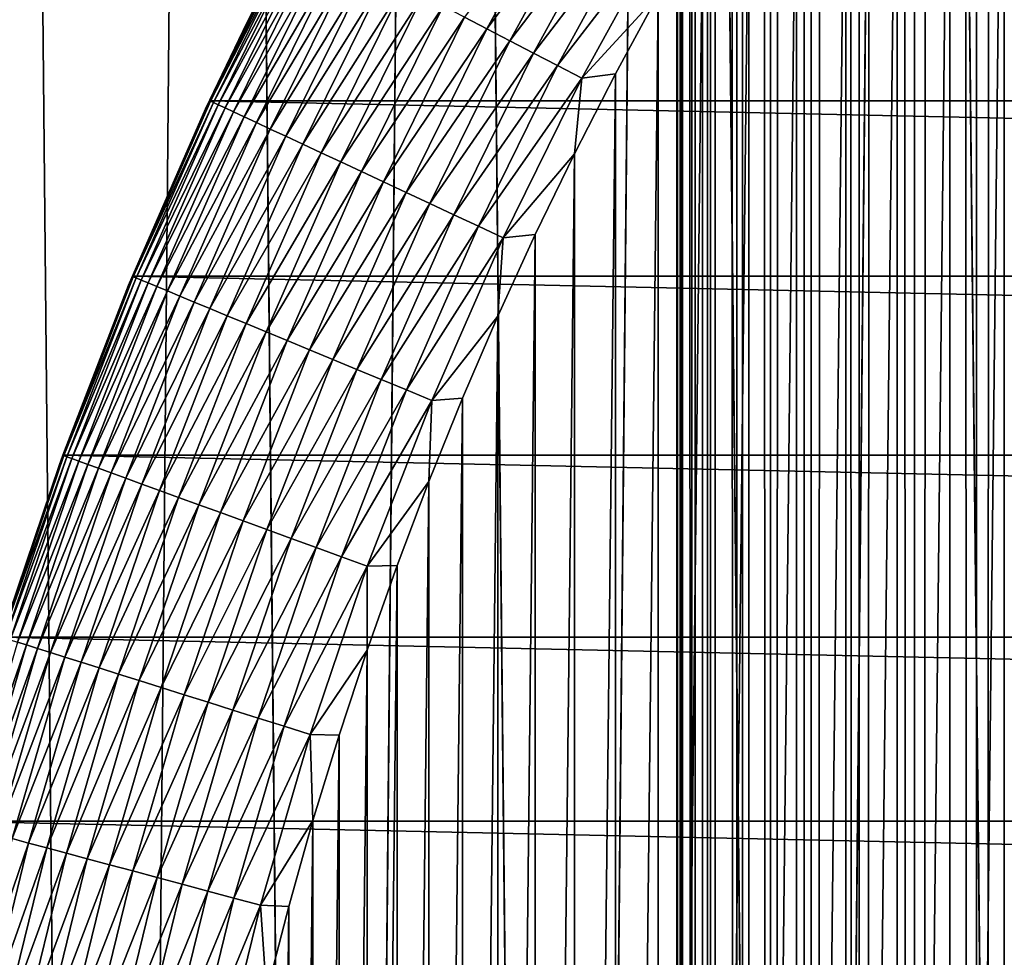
# Model space of a CAD drawing. Header units: millimetres. Extents: x -161 to 161, y -94 to 1149.
# Tile 1003 of 1056: x -11.87 to -9.07, y 656.35 to 659.01. Entities that reach past the tile are written whole.
import ezdxf

# ---------------------------------------------------------------- set-up
doc = ezdxf.new("R2010")
doc.units = ezdxf.units.MM
doc.header["$LTSCALE"] = 81.481481
for name, color, linetype in [('16', 7, 'CONTINUOUS'), ('18', 7, 'CONTINUOUS'), ('36', 7, 'CONTINUOUS'), ('37', 7, 'CONTINUOUS'), ('38', 7, 'CONTINUOUS'), ('40', 7, 'CONTINUOUS'), ('6', 7, 'CONTINUOUS')]:
    doc.layers.add(name, color=color, linetype=linetype)

msp = doc.modelspace()

# ---------------------------------------------------------------- linework, layer by layer
at = {"layer": '16', "color": 7, "linetype": 'CONTINUOUS', "true_color": 0xaaaaaa}
for points in [[(-12.2389, 640, -15.818), (-11.9436, 673.5, -16.0421), (-11.6175, 640, -16.2799), (-12.2389, 640, -15.818)], [(-11.9436, 673.5, -16.0421), (-11.3123, 673.5, -16.4932), (-11.6175, 640, -16.2799), (-11.9436, 673.5, -16.0421)], [(-11.6175, 640, -16.2799), (-11.3123, 673.5, -16.4932), (-10.9783, 640, -16.7176), (-11.6175, 640, -16.2799)], [(-11.3123, 673.5, -16.4932), (-10.6635, 673.5, -16.92), (-10.9783, 640, -16.7176), (-11.3123, 673.5, -16.4932)], [(-10.9783, 640, -16.7176), (-10.6635, 673.5, -16.92), (-10.3224, 640, -17.1303), (-10.9783, 640, -16.7176)], [(-10.6635, 673.5, -16.92), (-10, 673.5, -17.3205), (-10.3224, 640, -17.1303), (-10.6635, 673.5, -16.92)], [(-10.3224, 640, -17.1303), (-10, 673.5, -17.3205), (-9.651, 640, -17.5174), (-10.3224, 640, -17.1303)], [(-10, 673.5, -17.3205), (-9.3214, 673.5, -17.6949), (-9.651, 640, -17.5174), (-10, 673.5, -17.3205)], [(-9.651, 640, -17.5174), (-9.3214, 673.5, -17.6949), (-8.9652, 640, -17.8781), (-9.651, 640, -17.5174)], [(-9.3214, 673.5, -17.6949), (-8.6274, 673.5, -18.0434), (-8.9652, 640, -17.8781), (-9.3214, 673.5, -17.6949)]]:
    msp.add_3dface(points, dxfattribs=at)
at = {"layer": '18', "color": 7, "linetype": 'CONTINUOUS', "true_color": 0xaaaaaa}
for points in [[(-11.6183, 640, 16.2792), (-11.9436, 673.5, 16.0421), (-12.2398, 640, 15.8173), (-11.6183, 640, 16.2792)], [(-11.3123, 673.5, 16.4932), (-11.9436, 673.5, 16.0421), (-11.6183, 640, 16.2792), (-11.3123, 673.5, 16.4932)], [(-10.9792, 640, 16.717), (-11.3123, 673.5, 16.4932), (-11.6183, 640, 16.2792), (-10.9792, 640, 16.717)], [(-10.6635, 673.5, 16.92), (-11.3123, 673.5, 16.4932), (-10.9792, 640, 16.717), (-10.6635, 673.5, 16.92)], [(-10.3233, 640, 17.1298), (-10.6635, 673.5, 16.92), (-10.9792, 640, 16.717), (-10.3233, 640, 17.1298)], [(-10, 673.5, 17.3205), (-10.6635, 673.5, 16.92), (-10.3233, 640, 17.1298), (-10, 673.5, 17.3205)], [(-9.6519, 640, 17.5168), (-10, 673.5, 17.3205), (-10.3233, 640, 17.1298), (-9.6519, 640, 17.5168)], [(-9.3214, 673.5, 17.6949), (-10, 673.5, 17.3205), (-9.6519, 640, 17.5168), (-9.3214, 673.5, 17.6949)], [(-8.9661, 640, 17.8776), (-9.3214, 673.5, 17.6949), (-9.6519, 640, 17.5168), (-8.9661, 640, 17.8776)], [(-8.6274, 673.5, 18.0434), (-9.3214, 673.5, 17.6949), (-8.9661, 640, 17.8776), (-8.6274, 673.5, 18.0434)]]:
    msp.add_3dface(points, dxfattribs=at)
at = {"layer": '36', "linetype": 'CONTINUOUS'}
for points in [[(-11.0877, 659.2715, -78.8), (-11.329, 658.7825, -78.8), (-11.099, 659.2499, -49.8), (-11.0877, 659.2715, -78.8)], [(-11.099, 659.2499, -49.8), (-11.329, 658.7825, -78.8), (-11.2221, 659.0058, -49.8), (-11.099, 659.2499, -49.8)], [(-11.2221, 659.0058, -49.8), (-11.329, 658.7825, -78.8), (-11.3398, 658.7592, -49.8), (-11.2221, 659.0058, -49.8)], [(-11.329, 658.7825, -78.8), (-11.5482, 658.284, -78.8), (-11.3398, 658.7592, -49.8), (-11.329, 658.7825, -78.8)], [(-11.3398, 658.7592, -49.8), (-11.5482, 658.284, -78.8), (-11.5588, 658.2586, -49.8), (-11.3398, 658.7592, -49.8)], [(-11.5482, 658.284, -78.8), (-11.7461, 657.7751, -78.8), (-11.5588, 658.2586, -49.8), (-11.5482, 658.284, -78.8)], [(-11.5588, 658.2586, -49.8), (-11.7461, 657.7751, -78.8), (-11.7557, 657.7491, -49.8), (-11.5588, 658.2586, -49.8)], [(-11.7461, 657.7751, -78.8), (-11.9216, 657.2583, -78.8), (-11.7557, 657.7491, -49.8), (-11.7461, 657.7751, -78.8)], [(-11.7557, 657.7491, -49.8), (-11.9216, 657.2583, -78.8), (-11.9299, 657.2321, -49.8), (-11.7557, 657.7491, -49.8)]]:
    msp.add_3dface(points, dxfattribs=at)
at = {"layer": '37', "linetype": 'CONTINUOUS'}
for points in [[(-8.9103, 660.7701, -48.8), (-9.0693, 660.5707, -48.8), (-9.0691, 646.4289, -48.8), (-8.9103, 660.7701, -48.8)], [(-9.0693, 660.5707, -48.8), (-9.224, 660.3677, -48.8), (-9.2238, 646.632, -48.8), (-9.0693, 660.5707, -48.8)], [(-9.0691, 646.4289, -48.8), (-9.0693, 660.5707, -48.8), (-9.2238, 646.632, -48.8), (-9.0691, 646.4289, -48.8)], [(-9.224, 660.3677, -48.8), (-9.3742, 660.1612, -48.8), (-9.374, 646.8384, -48.8), (-9.224, 660.3677, -48.8)], [(-9.2238, 646.632, -48.8), (-9.224, 660.3677, -48.8), (-9.374, 646.8384, -48.8), (-9.2238, 646.632, -48.8)], [(-9.3742, 660.1612, -48.8), (-9.5197, 659.9517, -48.8), (-9.5195, 647.048, -48.8), (-9.3742, 660.1612, -48.8)], [(-9.374, 646.8384, -48.8), (-9.3742, 660.1612, -48.8), (-9.5195, 647.048, -48.8), (-9.374, 646.8384, -48.8)], [(-9.5197, 659.9517, -48.8), (-9.6602, 659.7394, -48.8), (-9.66, 647.2602, -48.8), (-9.5197, 659.9517, -48.8)], [(-9.5195, 647.048, -48.8), (-9.5197, 659.9517, -48.8), (-9.66, 647.2602, -48.8), (-9.5195, 647.048, -48.8)], [(-9.6602, 659.7394, -48.8), (-9.7958, 659.5242, -48.8), (-9.7956, 647.4755, -48.8), (-9.6602, 659.7394, -48.8)], [(-9.66, 647.2602, -48.8), (-9.6602, 659.7394, -48.8), (-9.7956, 647.4755, -48.8), (-9.66, 647.2602, -48.8)], [(-9.7958, 659.5242, -48.8), (-9.927, 659.3054, -48.8), (-9.9268, 647.6943, -48.8), (-9.7958, 659.5242, -48.8)], [(-9.7956, 647.4755, -48.8), (-9.7958, 659.5242, -48.8), (-9.9268, 647.6943, -48.8), (-9.7956, 647.4755, -48.8)], [(-9.927, 659.3054, -48.8), (-10.0534, 659.0834, -48.8), (-10.0532, 647.9162, -48.8), (-9.927, 659.3054, -48.8)], [(-9.9268, 647.6943, -48.8), (-9.927, 659.3054, -48.8), (-10.0532, 647.9162, -48.8), (-9.9268, 647.6943, -48.8)], [(-10.0534, 659.0834, -48.8), (-10.175, 658.8586, -48.8), (-10.1748, 648.141, -48.8), (-10.0534, 659.0834, -48.8)], [(-10.0532, 647.9162, -48.8), (-10.0534, 659.0834, -48.8), (-10.1748, 648.141, -48.8), (-10.0532, 647.9162, -48.8)], [(-10.175, 658.8586, -48.8), (-10.2916, 658.6314, -48.8), (-10.2914, 648.3682, -48.8), (-10.175, 658.8586, -48.8)], [(-10.1748, 648.141, -48.8), (-10.175, 658.8586, -48.8), (-10.2914, 648.3682, -48.8), (-10.1748, 648.141, -48.8)], [(-10.2916, 658.6314, -48.8), (-10.4028, 658.4021, -48.8), (-10.4027, 648.5976, -48.8), (-10.2916, 658.6314, -48.8)], [(-10.2914, 648.3682, -48.8), (-10.2916, 658.6314, -48.8), (-10.4027, 648.5976, -48.8), (-10.2914, 648.3682, -48.8)], [(-10.4028, 658.4021, -48.8), (-10.5087, 658.1709, -48.8), (-10.5085, 648.8287, -48.8), (-10.4028, 658.4021, -48.8)], [(-10.4027, 648.5976, -48.8), (-10.4028, 658.4021, -48.8), (-10.5085, 648.8287, -48.8), (-10.4027, 648.5976, -48.8)], [(-10.5087, 658.1709, -48.8), (-10.6095, 657.9371, -48.8), (-10.6093, 649.0625, -48.8), (-10.5087, 658.1709, -48.8)], [(-10.5085, 648.8287, -48.8), (-10.5087, 658.1709, -48.8), (-10.6093, 649.0625, -48.8), (-10.5085, 648.8287, -48.8)], [(-10.6095, 657.9371, -48.8), (-10.7052, 657.7007, -48.8), (-10.705, 649.299, -48.8), (-10.6095, 657.9371, -48.8)], [(-10.6093, 649.0625, -48.8), (-10.6095, 657.9371, -48.8), (-10.705, 649.299, -48.8), (-10.6093, 649.0625, -48.8)], [(-10.7052, 657.7007, -48.8), (-10.7957, 657.4621, -48.8), (-10.7956, 649.5376, -48.8), (-10.7052, 657.7007, -48.8)], [(-10.705, 649.299, -48.8), (-10.7052, 657.7007, -48.8), (-10.7956, 649.5376, -48.8), (-10.705, 649.299, -48.8)], [(-10.7957, 657.4621, -48.8), (-10.8809, 657.2217, -48.8), (-10.8808, 649.778, -48.8), (-10.7957, 657.4621, -48.8)], [(-10.7956, 649.5376, -48.8), (-10.7957, 657.4621, -48.8), (-10.8808, 649.778, -48.8), (-10.7956, 649.5376, -48.8)], [(-10.8809, 657.2217, -48.8), (-10.9607, 656.98, -48.8), (-10.9606, 650.0197, -48.8), (-10.8809, 657.2217, -48.8)], [(-10.8808, 649.778, -48.8), (-10.8809, 657.2217, -48.8), (-10.9606, 650.0197, -48.8), (-10.8808, 649.778, -48.8)], [(-10.9607, 656.98, -48.8), (-11.0349, 656.7373, -48.8), (-11.0348, 650.2624, -48.8), (-10.9607, 656.98, -48.8)], [(-10.9606, 650.0197, -48.8), (-10.9607, 656.98, -48.8), (-11.0348, 650.2624, -48.8), (-10.9606, 650.0197, -48.8)], [(-11.0349, 656.7373, -48.8), (-11.1036, 656.4934, -48.8), (-11.1035, 650.5063, -48.8), (-11.0349, 656.7373, -48.8)], [(-11.0348, 650.2624, -48.8), (-11.0349, 656.7373, -48.8), (-11.1035, 650.5063, -48.8), (-11.0348, 650.2624, -48.8)], [(-11.1036, 656.4934, -48.8), (-11.1669, 656.2475, -48.8), (-11.1668, 650.7522, -48.8), (-11.1036, 656.4934, -48.8)], [(-11.1035, 650.5063, -48.8), (-11.1036, 656.4934, -48.8), (-11.1668, 650.7522, -48.8), (-11.1035, 650.5063, -48.8)]]:
    msp.add_3dface(points, dxfattribs=at)
at = {"layer": '38', "linetype": 'CONTINUOUS'}
for points in [[(-11.329, 658.7825, -78.8), (-11.0877, 659.2715, -78.8), (11.329, 658.7825, -78.8), (-11.329, 658.7825, -78.8)], [(-11.0877, 659.2715, -78.8), (11.0877, 659.2715, -78.8), (11.329, 658.7825, -78.8), (-11.0877, 659.2715, -78.8)], [(-11.5482, 658.284, -78.8), (-11.329, 658.7825, -78.8), (11.5482, 658.284, -78.8), (-11.5482, 658.284, -78.8)], [(-11.329, 658.7825, -78.8), (11.329, 658.7825, -78.8), (11.5482, 658.284, -78.8), (-11.329, 658.7825, -78.8)], [(-11.7461, 657.7751, -78.8), (-11.5482, 658.284, -78.8), (11.7461, 657.7751, -78.8), (-11.7461, 657.7751, -78.8)], [(-11.5482, 658.284, -78.8), (11.5482, 658.284, -78.8), (11.7461, 657.7751, -78.8), (-11.5482, 658.284, -78.8)], [(-11.9216, 657.2583, -78.8), (-11.7461, 657.7751, -78.8), (11.9216, 657.2583, -78.8), (-11.9216, 657.2583, -78.8)], [(-11.7461, 657.7751, -78.8), (11.7461, 657.7751, -78.8), (11.9216, 657.2583, -78.8), (-11.7461, 657.7751, -78.8)], [(-12.0739, 656.7358, -78.8), (-11.9216, 657.2583, -78.8), (12.0739, 656.7358, -78.8), (-12.0739, 656.7358, -78.8)], [(-11.9216, 657.2583, -78.8), (11.9216, 657.2583, -78.8), (12.0739, 656.7358, -78.8), (-11.9216, 657.2583, -78.8)], [(-12.2036, 656.2056, -78.8), (-12.0739, 656.7358, -78.8), (12.2036, 656.2056, -78.8), (-12.2036, 656.2056, -78.8)], [(-12.0739, 656.7358, -78.8), (12.0739, 656.7358, -78.8), (12.2036, 656.2056, -78.8), (-12.0739, 656.7358, -78.8)]]:
    msp.add_3dface(points, dxfattribs=at)
at = {"layer": '40', "linetype": 'CONTINUOUS'}
for points in [[(-10.5403, 658.9869, -48.8762), (-10.291, 659.4415, -48.8762), (-10.6036, 659.0199, -48.9092), (-10.5403, 658.9869, -48.8762)], [(-10.5403, 658.9869, -48.8762), (-10.2271, 659.4046, -48.849), (-10.291, 659.4415, -48.8762), (-10.5403, 658.9869, -48.8762)], [(-10.4749, 658.9529, -48.849), (-10.2271, 659.4046, -48.849), (-10.5403, 658.9869, -48.8762), (-10.4749, 658.9529, -48.849)], [(-10.4749, 658.9529, -48.849), (-10.1616, 659.3668, -48.8277), (-10.2271, 659.4046, -48.849), (-10.4749, 658.9529, -48.849)], [(-10.4078, 658.918, -48.8277), (-10.1616, 659.3668, -48.8277), (-10.4749, 658.9529, -48.849), (-10.4078, 658.918, -48.8277)], [(-10.4078, 658.918, -48.8277), (-10.0948, 659.3283, -48.8123), (-10.1616, 659.3668, -48.8277), (-10.4078, 658.918, -48.8277)], [(-10.3395, 658.8824, -48.8123), (-10.0948, 659.3283, -48.8123), (-10.4078, 658.918, -48.8277), (-10.3395, 658.8824, -48.8123)], [(-10.3395, 658.8824, -48.8123), (-10.0272, 659.2892, -48.8031), (-10.0948, 659.3283, -48.8123), (-10.3395, 658.8824, -48.8123)], [(-10.2702, 658.8463, -48.8031), (-10.0272, 659.2892, -48.8031), (-10.3395, 658.8824, -48.8123), (-10.2702, 658.8463, -48.8031)], [(-10.2702, 658.8463, -48.8031), (-10.0534, 659.0834, -48.8), (-10.0272, 659.2892, -48.8031), (-10.2702, 658.8463, -48.8031)], [(-11.2221, 659.0058, -49.8), (-11.3262, 658.7815, -49.723), (-11.085, 659.2705, -49.723), (-11.2221, 659.0058, -49.8)], [(-11.3262, 658.7815, -49.723), (-11.0769, 659.2663, -49.6449), (-11.085, 659.2705, -49.723), (-11.3262, 658.7815, -49.723)], [(-11.3179, 658.7776, -49.6449), (-11.0769, 659.2663, -49.6449), (-11.3262, 658.7815, -49.723), (-11.3179, 658.7776, -49.6449)], [(-11.3179, 658.7776, -49.6449), (-11.0634, 659.2592, -49.5678), (-11.0769, 659.2663, -49.6449), (-11.3179, 658.7776, -49.6449)], [(-11.3041, 658.7712, -49.5678), (-11.0634, 659.2592, -49.5678), (-11.3179, 658.7776, -49.6449), (-11.3041, 658.7712, -49.5678)], [(-11.3041, 658.7712, -49.5678), (-11.0445, 659.2494, -49.4921), (-11.0634, 659.2592, -49.5678), (-11.3041, 658.7712, -49.5678)], [(-11.2848, 658.7622, -49.4921), (-11.0445, 659.2494, -49.4921), (-11.3041, 658.7712, -49.5678), (-11.2848, 658.7622, -49.4921)], [(-11.2848, 658.7622, -49.4921), (-11.0205, 659.2369, -49.4183), (-11.0445, 659.2494, -49.4921), (-11.2848, 658.7622, -49.4921)], [(-11.099, 659.2499, -49.8), (-11.2221, 659.0058, -49.8), (-11.085, 659.2705, -49.723), (-11.099, 659.2499, -49.8)], [(-11.2602, 658.7507, -49.4183), (-11.0205, 659.2369, -49.4183), (-11.2848, 658.7622, -49.4921), (-11.2602, 658.7507, -49.4183)], [(-11.2602, 658.7507, -49.4183), (-10.9914, 659.2217, -49.3469), (-11.0205, 659.2369, -49.4183), (-11.2602, 658.7507, -49.4183)], [(-11.2305, 658.7369, -49.3469), (-10.9914, 659.2217, -49.3469), (-11.2602, 658.7507, -49.4183), (-11.2305, 658.7369, -49.3469)], [(-11.2305, 658.7369, -49.3469), (-10.9574, 659.204, -49.2783), (-10.9914, 659.2217, -49.3469), (-11.2305, 658.7369, -49.3469)], [(-11.1957, 658.7207, -49.2783), (-10.9574, 659.204, -49.2783), (-11.2305, 658.7369, -49.3469), (-11.1957, 658.7207, -49.2783)], [(-11.1957, 658.7207, -49.2783), (-10.9187, 659.1839, -49.2129), (-10.9574, 659.204, -49.2783), (-11.1957, 658.7207, -49.2783)], [(-11.1562, 658.7022, -49.2129), (-10.9187, 659.1839, -49.2129), (-11.1957, 658.7207, -49.2783), (-11.1562, 658.7022, -49.2129)], [(-11.1562, 658.7022, -49.2129), (-10.8756, 659.1615, -49.1511), (-10.9187, 659.1839, -49.2129), (-11.1562, 658.7022, -49.2129)], [(-11.1122, 658.6817, -49.1511), (-10.8756, 659.1615, -49.1511), (-11.1562, 658.7022, -49.2129), (-11.1122, 658.6817, -49.1511)], [(-11.1122, 658.6817, -49.1511), (-10.8283, 659.1368, -49.0934), (-10.8756, 659.1615, -49.1511), (-11.1122, 658.6817, -49.1511)], [(-11.0638, 658.6592, -49.0934), (-10.8283, 659.1368, -49.0934), (-11.1122, 658.6817, -49.1511), (-11.0638, 658.6592, -49.0934)], [(-11.0638, 658.6592, -49.0934), (-10.7771, 659.1102, -49.04), (-10.8283, 659.1368, -49.0934), (-11.0638, 658.6592, -49.0934)], [(-11.0116, 658.6348, -49.04), (-10.7771, 659.1102, -49.04), (-11.0638, 658.6592, -49.0934), (-11.0116, 658.6348, -49.04)], [(-11.0116, 658.6348, -49.04), (-10.7224, 659.0817, -48.9913), (-10.7771, 659.1102, -49.04), (-11.0116, 658.6348, -49.04)], [(-10.9557, 658.6087, -48.9913), (-10.7224, 659.0817, -48.9913), (-11.0116, 658.6348, -49.04), (-10.9557, 658.6087, -48.9913)], [(-10.9557, 658.6087, -48.9913), (-10.6644, 659.0516, -48.9476), (-10.7224, 659.0817, -48.9913), (-10.9557, 658.6087, -48.9913)], [(-10.175, 658.8586, -48.8), (-10.0534, 659.0834, -48.8), (-10.2702, 658.8463, -48.8031), (-10.175, 658.8586, -48.8)], [(-10.8964, 658.5811, -48.9476), (-10.6644, 659.0516, -48.9476), (-10.9557, 658.6087, -48.9913), (-10.8964, 658.5811, -48.9476)], [(-10.8964, 658.5811, -48.9476), (-10.6036, 659.0199, -48.9092), (-10.6644, 659.0516, -48.9476), (-10.8964, 658.5811, -48.9476)], [(-10.8343, 658.5521, -48.9092), (-10.6036, 659.0199, -48.9092), (-10.8964, 658.5811, -48.9476), (-10.8343, 658.5521, -48.9092)], [(-10.8343, 658.5521, -48.9092), (-10.5403, 658.9869, -48.8762), (-10.6036, 659.0199, -48.9092), (-10.8343, 658.5521, -48.9092)], [(-11.2221, 659.0058, -49.8), (-11.3398, 658.7592, -49.8), (-11.3262, 658.7815, -49.723), (-11.2221, 659.0058, -49.8)], [(-10.7696, 658.522, -48.8762), (-10.5403, 658.9869, -48.8762), (-10.8343, 658.5521, -48.9092), (-10.7696, 658.522, -48.8762)], [(-10.7696, 658.522, -48.8762), (-10.4749, 658.9529, -48.849), (-10.5403, 658.9869, -48.8762), (-10.7696, 658.522, -48.8762)], [(-10.7028, 658.4908, -48.849), (-10.4749, 658.9529, -48.849), (-10.7696, 658.522, -48.8762), (-10.7028, 658.4908, -48.849)], [(-10.7028, 658.4908, -48.849), (-10.4078, 658.918, -48.8277), (-10.4749, 658.9529, -48.849), (-10.7028, 658.4908, -48.849)], [(-10.6342, 658.4588, -48.8277), (-10.4078, 658.918, -48.8277), (-10.7028, 658.4908, -48.849), (-10.6342, 658.4588, -48.8277)], [(-10.6342, 658.4588, -48.8277), (-10.3395, 658.8824, -48.8123), (-10.4078, 658.918, -48.8277), (-10.6342, 658.4588, -48.8277)], [(-10.5644, 658.4263, -48.8123), (-10.3395, 658.8824, -48.8123), (-10.6342, 658.4588, -48.8277), (-10.5644, 658.4263, -48.8123)], [(-10.5644, 658.4263, -48.8123), (-10.2702, 658.8463, -48.8031), (-10.3395, 658.8824, -48.8123), (-10.5644, 658.4263, -48.8123)], [(-10.2916, 658.6314, -48.8), (-10.175, 658.8586, -48.8), (-10.2702, 658.8463, -48.8031), (-10.2916, 658.6314, -48.8)], [(-10.4936, 658.3933, -48.8031), (-10.2702, 658.8463, -48.8031), (-10.5644, 658.4263, -48.8123), (-10.4936, 658.3933, -48.8031)], [(-10.4936, 658.3933, -48.8031), (-10.2916, 658.6314, -48.8), (-10.2702, 658.8463, -48.8031), (-10.4936, 658.3933, -48.8031)], [(-11.3398, 658.7592, -49.8), (-11.5457, 658.2824, -49.723), (-11.3262, 658.7815, -49.723), (-11.3398, 658.7592, -49.8)], [(-11.5457, 658.2824, -49.723), (-11.3179, 658.7776, -49.6449), (-11.3262, 658.7815, -49.723), (-11.5457, 658.2824, -49.723)], [(-11.5373, 658.2789, -49.6449), (-11.3179, 658.7776, -49.6449), (-11.5457, 658.2824, -49.723), (-11.5373, 658.2789, -49.6449)], [(-11.5373, 658.2789, -49.6449), (-11.3041, 658.7712, -49.5678), (-11.3179, 658.7776, -49.6449), (-11.5373, 658.2789, -49.6449)], [(-11.5232, 658.2731, -49.5678), (-11.3041, 658.7712, -49.5678), (-11.5373, 658.2789, -49.6449), (-11.5232, 658.2731, -49.5678)], [(-11.5232, 658.2731, -49.5678), (-11.2848, 658.7622, -49.4921), (-11.3041, 658.7712, -49.5678), (-11.5232, 658.2731, -49.5678)], [(-11.3398, 658.7592, -49.8), (-11.5588, 658.2586, -49.8), (-11.5457, 658.2824, -49.723), (-11.3398, 658.7592, -49.8)], [(-11.5036, 658.265, -49.4921), (-11.2848, 658.7622, -49.4921), (-11.5232, 658.2731, -49.5678), (-11.5036, 658.265, -49.4921)], [(-11.5036, 658.265, -49.4921), (-11.2602, 658.7507, -49.4183), (-11.2848, 658.7622, -49.4921), (-11.5036, 658.265, -49.4921)], [(-11.4786, 658.2546, -49.4183), (-11.2602, 658.7507, -49.4183), (-11.5036, 658.265, -49.4921), (-11.4786, 658.2546, -49.4183)], [(-11.4786, 658.2546, -49.4183), (-11.2305, 658.7369, -49.3469), (-11.2602, 658.7507, -49.4183), (-11.4786, 658.2546, -49.4183)], [(-11.4482, 658.242, -49.3469), (-11.2305, 658.7369, -49.3469), (-11.4786, 658.2546, -49.4183), (-11.4482, 658.242, -49.3469)], [(-11.4482, 658.242, -49.3469), (-11.1957, 658.7207, -49.2783), (-11.2305, 658.7369, -49.3469), (-11.4482, 658.242, -49.3469)], [(-11.4128, 658.2273, -49.2783), (-11.1957, 658.7207, -49.2783), (-11.4482, 658.242, -49.3469), (-11.4128, 658.2273, -49.2783)], [(-11.4128, 658.2273, -49.2783), (-11.1562, 658.7022, -49.2129), (-11.1957, 658.7207, -49.2783), (-11.4128, 658.2273, -49.2783)], [(-11.3725, 658.2107, -49.2129), (-11.1562, 658.7022, -49.2129), (-11.4128, 658.2273, -49.2783), (-11.3725, 658.2107, -49.2129)], [(-11.3725, 658.2107, -49.2129), (-11.1122, 658.6817, -49.1511), (-11.1562, 658.7022, -49.2129), (-11.3725, 658.2107, -49.2129)], [(-11.3276, 658.192, -49.1511), (-11.1122, 658.6817, -49.1511), (-11.3725, 658.2107, -49.2129), (-11.3276, 658.192, -49.1511)], [(-11.3276, 658.192, -49.1511), (-11.0638, 658.6592, -49.0934), (-11.1122, 658.6817, -49.1511), (-11.3276, 658.192, -49.1511)], [(-11.2784, 658.1716, -49.0934), (-11.0638, 658.6592, -49.0934), (-11.3276, 658.192, -49.1511), (-11.2784, 658.1716, -49.0934)], [(-11.2784, 658.1716, -49.0934), (-11.0116, 658.6348, -49.04), (-11.0638, 658.6592, -49.0934), (-11.2784, 658.1716, -49.0934)], [(-11.2251, 658.1496, -49.04), (-11.0116, 658.6348, -49.04), (-11.2784, 658.1716, -49.0934), (-11.2251, 658.1496, -49.04)], [(-11.2251, 658.1496, -49.04), (-10.9557, 658.6087, -48.9913), (-11.0116, 658.6348, -49.04), (-11.2251, 658.1496, -49.04)], [(-10.4028, 658.4021, -48.8), (-10.2916, 658.6314, -48.8), (-10.4936, 658.3933, -48.8031), (-10.4028, 658.4021, -48.8)], [(-11.1681, 658.126, -48.9913), (-10.9557, 658.6087, -48.9913), (-11.2251, 658.1496, -49.04), (-11.1681, 658.126, -48.9913)], [(-11.1681, 658.126, -48.9913), (-10.8964, 658.5811, -48.9476), (-10.9557, 658.6087, -48.9913), (-11.1681, 658.126, -48.9913)], [(-11.1077, 658.101, -48.9476), (-10.8964, 658.5811, -48.9476), (-11.1681, 658.126, -48.9913), (-11.1077, 658.101, -48.9476)], [(-11.1077, 658.101, -48.9476), (-10.8343, 658.5521, -48.9092), (-10.8964, 658.5811, -48.9476), (-11.1077, 658.101, -48.9476)], [(-11.0444, 658.0747, -48.9092), (-10.8343, 658.5521, -48.9092), (-11.1077, 658.101, -48.9476), (-11.0444, 658.0747, -48.9092)], [(-11.0444, 658.0747, -48.9092), (-10.7696, 658.522, -48.8762), (-10.8343, 658.5521, -48.9092), (-11.0444, 658.0747, -48.9092)], [(-10.9784, 658.0474, -48.8762), (-10.7696, 658.522, -48.8762), (-11.0444, 658.0747, -48.9092), (-10.9784, 658.0474, -48.8762)], [(-10.9784, 658.0474, -48.8762), (-10.7028, 658.4908, -48.849), (-10.7696, 658.522, -48.8762), (-10.9784, 658.0474, -48.8762)], [(-10.9103, 658.0192, -48.849), (-10.7028, 658.4908, -48.849), (-10.9784, 658.0474, -48.8762), (-10.9103, 658.0192, -48.849)], [(-10.9103, 658.0192, -48.849), (-10.6342, 658.4588, -48.8277), (-10.7028, 658.4908, -48.849), (-10.9103, 658.0192, -48.849)], [(-10.8404, 657.9903, -48.8277), (-10.6342, 658.4588, -48.8277), (-10.9103, 658.0192, -48.849), (-10.8404, 657.9903, -48.8277)], [(-10.8404, 657.9903, -48.8277), (-10.5644, 658.4263, -48.8123), (-10.6342, 658.4588, -48.8277), (-10.8404, 657.9903, -48.8277)], [(-10.7692, 657.9608, -48.8123), (-10.5644, 658.4263, -48.8123), (-10.8404, 657.9903, -48.8277), (-10.7692, 657.9608, -48.8123)], [(-10.7692, 657.9608, -48.8123), (-10.4936, 658.3933, -48.8031), (-10.5644, 658.4263, -48.8123), (-10.7692, 657.9608, -48.8123)], [(-10.6971, 657.9309, -48.8031), (-10.4936, 658.3933, -48.8031), (-10.7692, 657.9608, -48.8123), (-10.6971, 657.9309, -48.8031)], [(-10.6971, 657.9309, -48.8031), (-10.5087, 658.1709, -48.8), (-10.4936, 658.3933, -48.8031), (-10.6971, 657.9309, -48.8031)], [(-10.5087, 658.1709, -48.8), (-10.4028, 658.4021, -48.8), (-10.4936, 658.3933, -48.8031), (-10.5087, 658.1709, -48.8)], [(-11.5588, 658.2586, -49.8), (-11.7434, 657.7742, -49.723), (-11.5457, 658.2824, -49.723), (-11.5588, 658.2586, -49.8)], [(-11.7434, 657.7742, -49.723), (-11.5373, 658.2789, -49.6449), (-11.5457, 658.2824, -49.723), (-11.7434, 657.7742, -49.723)], [(-11.7348, 657.7711, -49.6449), (-11.5373, 658.2789, -49.6449), (-11.7434, 657.7742, -49.723), (-11.7348, 657.7711, -49.6449)], [(-11.7348, 657.7711, -49.6449), (-11.5232, 658.2731, -49.5678), (-11.5373, 658.2789, -49.6449), (-11.7348, 657.7711, -49.6449)], [(-11.7205, 657.7659, -49.5678), (-11.5232, 658.2731, -49.5678), (-11.7348, 657.7711, -49.6449), (-11.7205, 657.7659, -49.5678)], [(-11.7205, 657.7659, -49.5678), (-11.5036, 658.265, -49.4921), (-11.5232, 658.2731, -49.5678), (-11.7205, 657.7659, -49.5678)], [(-11.7005, 657.7586, -49.4921), (-11.5036, 658.265, -49.4921), (-11.7205, 657.7659, -49.5678), (-11.7005, 657.7586, -49.4921)], [(-11.7005, 657.7586, -49.4921), (-11.4786, 658.2546, -49.4183), (-11.5036, 658.265, -49.4921), (-11.7005, 657.7586, -49.4921)], [(-11.5588, 658.2586, -49.8), (-11.7557, 657.7491, -49.8), (-11.7434, 657.7742, -49.723), (-11.5588, 658.2586, -49.8)], [(-11.675, 657.7494, -49.4183), (-11.4786, 658.2546, -49.4183), (-11.7005, 657.7586, -49.4921), (-11.675, 657.7494, -49.4183)], [(-11.675, 657.7494, -49.4183), (-11.4482, 658.242, -49.3469), (-11.4786, 658.2546, -49.4183), (-11.675, 657.7494, -49.4183)], [(-11.6442, 657.7381, -49.3469), (-11.4482, 658.242, -49.3469), (-11.675, 657.7494, -49.4183), (-11.6442, 657.7381, -49.3469)], [(-11.6442, 657.7381, -49.3469), (-11.4128, 658.2273, -49.2783), (-11.4482, 658.242, -49.3469), (-11.6442, 657.7381, -49.3469)], [(-11.6081, 657.725, -49.2783), (-11.4128, 658.2273, -49.2783), (-11.6442, 657.7381, -49.3469), (-11.6081, 657.725, -49.2783)], [(-11.6081, 657.725, -49.2783), (-11.3725, 658.2107, -49.2129), (-11.4128, 658.2273, -49.2783), (-11.6081, 657.725, -49.2783)], [(-11.5672, 657.7101, -49.2129), (-11.3725, 658.2107, -49.2129), (-11.6081, 657.725, -49.2783), (-11.5672, 657.7101, -49.2129)], [(-11.5672, 657.7101, -49.2129), (-11.3276, 658.192, -49.1511), (-11.3725, 658.2107, -49.2129), (-11.5672, 657.7101, -49.2129)], [(-11.5215, 657.6935, -49.1511), (-11.3276, 658.192, -49.1511), (-11.5672, 657.7101, -49.2129), (-11.5215, 657.6935, -49.1511)], [(-11.5215, 657.6935, -49.1511), (-11.2784, 658.1716, -49.0934), (-11.3276, 658.192, -49.1511), (-11.5215, 657.6935, -49.1511)], [(-11.4714, 657.6752, -49.0934), (-11.2784, 658.1716, -49.0934), (-11.5215, 657.6935, -49.1511), (-11.4714, 657.6752, -49.0934)], [(-11.4714, 657.6752, -49.0934), (-11.2251, 658.1496, -49.04), (-11.2784, 658.1716, -49.0934), (-11.4714, 657.6752, -49.0934)], [(-10.6095, 657.9371, -48.8), (-10.5087, 658.1709, -48.8), (-10.6971, 657.9309, -48.8031), (-10.6095, 657.9371, -48.8)], [(-11.4172, 657.6555, -49.04), (-11.2251, 658.1496, -49.04), (-11.4714, 657.6752, -49.0934), (-11.4172, 657.6555, -49.04)], [(-11.4172, 657.6555, -49.04), (-11.1681, 658.126, -48.9913), (-11.2251, 658.1496, -49.04), (-11.4172, 657.6555, -49.04)], [(-11.3592, 657.6344, -48.9913), (-11.1681, 658.126, -48.9913), (-11.4172, 657.6555, -49.04), (-11.3592, 657.6344, -48.9913)], [(-11.3592, 657.6344, -48.9913), (-11.1077, 658.101, -48.9476), (-11.1681, 658.126, -48.9913), (-11.3592, 657.6344, -48.9913)], [(-11.2978, 657.6121, -48.9476), (-11.1077, 658.101, -48.9476), (-11.3592, 657.6344, -48.9913), (-11.2978, 657.6121, -48.9476)], [(-11.2978, 657.6121, -48.9476), (-11.0444, 658.0747, -48.9092), (-11.1077, 658.101, -48.9476), (-11.2978, 657.6121, -48.9476)], [(-11.2334, 657.5886, -48.9092), (-11.0444, 658.0747, -48.9092), (-11.2978, 657.6121, -48.9476), (-11.2334, 657.5886, -48.9092)], [(-11.2334, 657.5886, -48.9092), (-10.9784, 658.0474, -48.8762), (-11.0444, 658.0747, -48.9092), (-11.2334, 657.5886, -48.9092)], [(-11.1663, 657.5642, -48.8762), (-10.9784, 658.0474, -48.8762), (-11.2334, 657.5886, -48.9092), (-11.1663, 657.5642, -48.8762)], [(-11.1663, 657.5642, -48.8762), (-10.9103, 658.0192, -48.849), (-10.9784, 658.0474, -48.8762), (-11.1663, 657.5642, -48.8762)], [(-11.0971, 657.539, -48.849), (-10.9103, 658.0192, -48.849), (-11.1663, 657.5642, -48.8762), (-11.0971, 657.539, -48.849)], [(-11.0971, 657.539, -48.849), (-10.8404, 657.9903, -48.8277), (-10.9103, 658.0192, -48.849), (-11.0971, 657.539, -48.849)], [(-11.026, 657.5131, -48.8277), (-10.8404, 657.9903, -48.8277), (-11.0971, 657.539, -48.849), (-11.026, 657.5131, -48.8277)], [(-11.026, 657.5131, -48.8277), (-10.7692, 657.9608, -48.8123), (-10.8404, 657.9903, -48.8277), (-11.026, 657.5131, -48.8277)], [(-10.9535, 657.4868, -48.8123), (-10.7692, 657.9608, -48.8123), (-11.026, 657.5131, -48.8277), (-10.9535, 657.4868, -48.8123)], [(-10.9535, 657.4868, -48.8123), (-10.6971, 657.9309, -48.8031), (-10.7692, 657.9608, -48.8123), (-10.9535, 657.4868, -48.8123)], [(-10.8802, 657.4601, -48.8031), (-10.6971, 657.9309, -48.8031), (-10.9535, 657.4868, -48.8123), (-10.8802, 657.4601, -48.8031)], [(-10.8802, 657.4601, -48.8031), (-10.7052, 657.7007, -48.8), (-10.6971, 657.9309, -48.8031), (-10.8802, 657.4601, -48.8031)], [(-10.7052, 657.7007, -48.8), (-10.6095, 657.9371, -48.8), (-10.6971, 657.9309, -48.8031), (-10.7052, 657.7007, -48.8)], [(-11.7557, 657.7491, -49.8), (-11.9186, 657.2579, -49.723), (-11.7434, 657.7742, -49.723), (-11.7557, 657.7491, -49.8)], [(-11.9186, 657.2579, -49.723), (-11.7348, 657.7711, -49.6449), (-11.7434, 657.7742, -49.723), (-11.9186, 657.2579, -49.723)], [(-11.9099, 657.2552, -49.6449), (-11.7348, 657.7711, -49.6449), (-11.9186, 657.2579, -49.723), (-11.9099, 657.2552, -49.6449)], [(-11.9099, 657.2552, -49.6449), (-11.7205, 657.7659, -49.5678), (-11.7348, 657.7711, -49.6449), (-11.9099, 657.2552, -49.6449)], [(-11.8954, 657.2506, -49.5678), (-11.7205, 657.7659, -49.5678), (-11.9099, 657.2552, -49.6449), (-11.8954, 657.2506, -49.5678)], [(-11.8954, 657.2506, -49.5678), (-11.7005, 657.7586, -49.4921), (-11.7205, 657.7659, -49.5678), (-11.8954, 657.2506, -49.5678)], [(-11.7557, 657.7491, -49.8), (-11.9299, 657.2321, -49.8), (-11.9186, 657.2579, -49.723), (-11.7557, 657.7491, -49.8)], [(-11.8751, 657.2442, -49.4921), (-11.7005, 657.7586, -49.4921), (-11.8954, 657.2506, -49.5678), (-11.8751, 657.2442, -49.4921)], [(-11.8751, 657.2442, -49.4921), (-11.675, 657.7494, -49.4183), (-11.7005, 657.7586, -49.4921), (-11.8751, 657.2442, -49.4921)], [(-11.8493, 657.2361, -49.4183), (-11.675, 657.7494, -49.4183), (-11.8751, 657.2442, -49.4921), (-11.8493, 657.2361, -49.4183)], [(-11.8493, 657.2361, -49.4183), (-11.6442, 657.7381, -49.3469), (-11.675, 657.7494, -49.4183), (-11.8493, 657.2361, -49.4183)], [(-11.818, 657.2262, -49.3469), (-11.6442, 657.7381, -49.3469), (-11.8493, 657.2361, -49.4183), (-11.818, 657.2262, -49.3469)], [(-11.818, 657.2262, -49.3469), (-11.6081, 657.725, -49.2783), (-11.6442, 657.7381, -49.3469), (-11.818, 657.2262, -49.3469)], [(-11.7814, 657.2147, -49.2783), (-11.6081, 657.725, -49.2783), (-11.818, 657.2262, -49.3469), (-11.7814, 657.2147, -49.2783)], [(-11.7814, 657.2147, -49.2783), (-11.5672, 657.7101, -49.2129), (-11.6081, 657.725, -49.2783), (-11.7814, 657.2147, -49.2783)], [(-11.7398, 657.2015, -49.2129), (-11.5672, 657.7101, -49.2129), (-11.7814, 657.2147, -49.2783), (-11.7398, 657.2015, -49.2129)], [(-11.7398, 657.2015, -49.2129), (-11.5215, 657.6935, -49.1511), (-11.5672, 657.7101, -49.2129), (-11.7398, 657.2015, -49.2129)], [(-11.6934, 657.1869, -49.1511), (-11.5215, 657.6935, -49.1511), (-11.7398, 657.2015, -49.2129), (-11.6934, 657.1869, -49.1511)], [(-11.6934, 657.1869, -49.1511), (-11.4714, 657.6752, -49.0934), (-11.5215, 657.6935, -49.1511), (-11.6934, 657.1869, -49.1511)], [(-11.6426, 657.1709, -49.0934), (-11.4714, 657.6752, -49.0934), (-11.6934, 657.1869, -49.1511), (-11.6426, 657.1709, -49.0934)], [(-11.6426, 657.1709, -49.0934), (-11.4172, 657.6555, -49.04), (-11.4714, 657.6752, -49.0934), (-11.6426, 657.1709, -49.0934)], [(-10.7957, 657.4621, -48.8), (-10.7052, 657.7007, -48.8), (-10.8802, 657.4601, -48.8031), (-10.7957, 657.4621, -48.8)], [(-11.5876, 657.1536, -49.04), (-11.4172, 657.6555, -49.04), (-11.6426, 657.1709, -49.0934), (-11.5876, 657.1536, -49.04)], [(-11.5876, 657.1536, -49.04), (-11.3592, 657.6344, -48.9913), (-11.4172, 657.6555, -49.04), (-11.5876, 657.1536, -49.04)], [(-11.5287, 657.135, -48.9913), (-11.3592, 657.6344, -48.9913), (-11.5876, 657.1536, -49.04), (-11.5287, 657.135, -48.9913)], [(-11.5287, 657.135, -48.9913), (-11.2978, 657.6121, -48.9476), (-11.3592, 657.6344, -48.9913), (-11.5287, 657.135, -48.9913)], [(-11.4664, 657.1154, -48.9476), (-11.2978, 657.6121, -48.9476), (-11.5287, 657.135, -48.9913), (-11.4664, 657.1154, -48.9476)], [(-11.4664, 657.1154, -48.9476), (-11.2334, 657.5886, -48.9092), (-11.2978, 657.6121, -48.9476), (-11.4664, 657.1154, -48.9476)], [(-11.4011, 657.0947, -48.9092), (-11.2334, 657.5886, -48.9092), (-11.4664, 657.1154, -48.9476), (-11.4011, 657.0947, -48.9092)], [(-11.4011, 657.0947, -48.9092), (-11.1663, 657.5642, -48.8762), (-11.2334, 657.5886, -48.9092), (-11.4011, 657.0947, -48.9092)], [(-11.333, 657.0733, -48.8762), (-11.1663, 657.5642, -48.8762), (-11.4011, 657.0947, -48.9092), (-11.333, 657.0733, -48.8762)], [(-11.333, 657.0733, -48.8762), (-11.0971, 657.539, -48.849), (-11.1663, 657.5642, -48.8762), (-11.333, 657.0733, -48.8762)], [(-11.2627, 657.0511, -48.849), (-11.0971, 657.539, -48.849), (-11.333, 657.0733, -48.8762), (-11.2627, 657.0511, -48.849)], [(-11.2627, 657.0511, -48.849), (-11.026, 657.5131, -48.8277), (-11.0971, 657.539, -48.849), (-11.2627, 657.0511, -48.849)], [(-11.1905, 657.0284, -48.8277), (-11.026, 657.5131, -48.8277), (-11.2627, 657.0511, -48.849), (-11.1905, 657.0284, -48.8277)], [(-11.1905, 657.0284, -48.8277), (-10.9535, 657.4868, -48.8123), (-11.026, 657.5131, -48.8277), (-11.1905, 657.0284, -48.8277)], [(-11.117, 657.0052, -48.8123), (-10.9535, 657.4868, -48.8123), (-11.1905, 657.0284, -48.8277), (-11.117, 657.0052, -48.8123)], [(-11.117, 657.0052, -48.8123), (-10.8802, 657.4601, -48.8031), (-10.9535, 657.4868, -48.8123), (-11.117, 657.0052, -48.8123)], [(-11.0426, 656.9817, -48.8031), (-10.8802, 657.4601, -48.8031), (-11.117, 657.0052, -48.8123), (-11.0426, 656.9817, -48.8031)], [(-11.0426, 656.9817, -48.8031), (-10.8809, 657.2217, -48.8), (-10.8802, 657.4601, -48.8031), (-11.0426, 656.9817, -48.8031)], [(-10.8809, 657.2217, -48.8), (-10.7957, 657.4621, -48.8), (-10.8802, 657.4601, -48.8031), (-10.8809, 657.2217, -48.8)], [(-12.0271, 656.7227, -49.4921), (-11.8493, 657.2361, -49.4183), (-11.8751, 657.2442, -49.4921), (-12.0271, 656.7227, -49.4921)], [(-12.001, 656.7156, -49.4183), (-11.8493, 657.2361, -49.4183), (-12.0271, 656.7227, -49.4921), (-12.001, 656.7156, -49.4183)], [(-12.001, 656.7156, -49.4183), (-11.818, 657.2262, -49.3469), (-11.8493, 657.2361, -49.4183), (-12.001, 656.7156, -49.4183)], [(-11.9692, 656.7071, -49.3469), (-11.818, 657.2262, -49.3469), (-12.001, 656.7156, -49.4183), (-11.9692, 656.7071, -49.3469)], [(-11.9692, 656.7071, -49.3469), (-11.7814, 657.2147, -49.2783), (-11.818, 657.2262, -49.3469), (-11.9692, 656.7071, -49.3469)], [(-11.9322, 656.6972, -49.2783), (-11.7814, 657.2147, -49.2783), (-11.9692, 656.7071, -49.3469), (-11.9322, 656.6972, -49.2783)], [(-11.9322, 656.6972, -49.2783), (-11.7398, 657.2015, -49.2129), (-11.7814, 657.2147, -49.2783), (-11.9322, 656.6972, -49.2783)], [(-11.8901, 656.6859, -49.2129), (-11.7398, 657.2015, -49.2129), (-11.9322, 656.6972, -49.2783), (-11.8901, 656.6859, -49.2129)], [(-11.8901, 656.6859, -49.2129), (-11.6934, 657.1869, -49.1511), (-11.7398, 657.2015, -49.2129), (-11.8901, 656.6859, -49.2129)], [(-10.9607, 656.98, -48.8), (-10.8809, 657.2217, -48.8), (-11.0426, 656.9817, -48.8031), (-10.9607, 656.98, -48.8)], [(-11.8431, 656.6734, -49.1511), (-11.6934, 657.1869, -49.1511), (-11.8901, 656.6859, -49.2129), (-11.8431, 656.6734, -49.1511)], [(-11.8431, 656.6734, -49.1511), (-11.6426, 657.1709, -49.0934), (-11.6934, 657.1869, -49.1511), (-11.8431, 656.6734, -49.1511)], [(-11.7916, 656.6596, -49.0934), (-11.6426, 657.1709, -49.0934), (-11.8431, 656.6734, -49.1511), (-11.7916, 656.6596, -49.0934)], [(-11.7916, 656.6596, -49.0934), (-11.5876, 657.1536, -49.04), (-11.6426, 657.1709, -49.0934), (-11.7916, 656.6596, -49.0934)], [(-11.7359, 656.6446, -49.04), (-11.5876, 657.1536, -49.04), (-11.7916, 656.6596, -49.0934), (-11.7359, 656.6446, -49.04)], [(-11.7359, 656.6446, -49.04), (-11.5287, 657.135, -48.9913), (-11.5876, 657.1536, -49.04), (-11.7359, 656.6446, -49.04)], [(-11.6763, 656.6287, -48.9913), (-11.5287, 657.135, -48.9913), (-11.7359, 656.6446, -49.04), (-11.6763, 656.6287, -48.9913)], [(-11.6763, 656.6287, -48.9913), (-11.4664, 657.1154, -48.9476), (-11.5287, 657.135, -48.9913), (-11.6763, 656.6287, -48.9913)], [(-11.6132, 656.6118, -48.9476), (-11.4664, 657.1154, -48.9476), (-11.6763, 656.6287, -48.9913), (-11.6132, 656.6118, -48.9476)], [(-11.6132, 656.6118, -48.9476), (-11.4011, 657.0947, -48.9092), (-11.4664, 657.1154, -48.9476), (-11.6132, 656.6118, -48.9476)], [(-11.547, 656.594, -48.9092), (-11.4011, 657.0947, -48.9092), (-11.6132, 656.6118, -48.9476), (-11.547, 656.594, -48.9092)], [(-11.547, 656.594, -48.9092), (-11.333, 657.0733, -48.8762), (-11.4011, 657.0947, -48.9092), (-11.547, 656.594, -48.9092)], [(-11.4781, 656.5755, -48.8762), (-11.333, 657.0733, -48.8762), (-11.547, 656.594, -48.9092), (-11.4781, 656.5755, -48.8762)], [(-11.4781, 656.5755, -48.8762), (-11.2627, 657.0511, -48.849), (-11.333, 657.0733, -48.8762), (-11.4781, 656.5755, -48.8762)], [(-11.4068, 656.5565, -48.849), (-11.2627, 657.0511, -48.849), (-11.4781, 656.5755, -48.8762), (-11.4068, 656.5565, -48.849)], [(-11.4068, 656.5565, -48.849), (-11.1905, 657.0284, -48.8277), (-11.2627, 657.0511, -48.849), (-11.4068, 656.5565, -48.849)], [(-11.3338, 656.5369, -48.8277), (-11.1905, 657.0284, -48.8277), (-11.4068, 656.5565, -48.849), (-11.3338, 656.5369, -48.8277)], [(-11.3338, 656.5369, -48.8277), (-11.117, 657.0052, -48.8123), (-11.1905, 657.0284, -48.8277), (-11.3338, 656.5369, -48.8277)], [(-11.2593, 656.5169, -48.8123), (-11.117, 657.0052, -48.8123), (-11.3338, 656.5369, -48.8277), (-11.2593, 656.5169, -48.8123)], [(-11.2593, 656.5169, -48.8123), (-11.0426, 656.9817, -48.8031), (-11.117, 657.0052, -48.8123), (-11.2593, 656.5169, -48.8123)], [(-11.1839, 656.4967, -48.8031), (-11.0426, 656.9817, -48.8031), (-11.2593, 656.5169, -48.8123), (-11.1839, 656.4967, -48.8031)], [(-11.1839, 656.4967, -48.8031), (-11.0349, 656.7373, -48.8), (-11.0426, 656.9817, -48.8031), (-11.1839, 656.4967, -48.8031)], [(-11.0349, 656.7373, -48.8), (-10.9607, 656.98, -48.8), (-11.0426, 656.9817, -48.8031), (-11.0349, 656.7373, -48.8)], [(-11.1036, 656.4934, -48.8), (-11.0349, 656.7373, -48.8), (-11.1839, 656.4967, -48.8031), (-11.1036, 656.4934, -48.8)], [(-12.0177, 656.1643, -49.2129), (-11.8431, 656.6734, -49.1511), (-11.8901, 656.6859, -49.2129), (-12.0177, 656.1643, -49.2129)], [(-11.9703, 656.1537, -49.1511), (-11.8431, 656.6734, -49.1511), (-12.0177, 656.1643, -49.2129), (-11.9703, 656.1537, -49.1511)], [(-11.9703, 656.1537, -49.1511), (-11.7916, 656.6596, -49.0934), (-11.8431, 656.6734, -49.1511), (-11.9703, 656.1537, -49.1511)], [(-11.9182, 656.1422, -49.0934), (-11.7916, 656.6596, -49.0934), (-11.9703, 656.1537, -49.1511), (-11.9182, 656.1422, -49.0934)], [(-11.9182, 656.1422, -49.0934), (-11.7359, 656.6446, -49.04), (-11.7916, 656.6596, -49.0934), (-11.9182, 656.1422, -49.0934)], [(-11.8619, 656.1297, -49.04), (-11.7359, 656.6446, -49.04), (-11.9182, 656.1422, -49.0934), (-11.8619, 656.1297, -49.04)], [(-11.8619, 656.1297, -49.04), (-11.6763, 656.6287, -48.9913), (-11.7359, 656.6446, -49.04), (-11.8619, 656.1297, -49.04)], [(-11.8017, 656.1164, -48.9913), (-11.6763, 656.6287, -48.9913), (-11.8619, 656.1297, -49.04), (-11.8017, 656.1164, -48.9913)], [(-11.8017, 656.1164, -48.9913), (-11.6132, 656.6118, -48.9476), (-11.6763, 656.6287, -48.9913), (-11.8017, 656.1164, -48.9913)], [(-11.7379, 656.1022, -48.9476), (-11.6132, 656.6118, -48.9476), (-11.8017, 656.1164, -48.9913), (-11.7379, 656.1022, -48.9476)], [(-11.7379, 656.1022, -48.9476), (-11.547, 656.594, -48.9092), (-11.6132, 656.6118, -48.9476), (-11.7379, 656.1022, -48.9476)], [(-11.671, 656.0874, -48.9092), (-11.547, 656.594, -48.9092), (-11.7379, 656.1022, -48.9476), (-11.671, 656.0874, -48.9092)], [(-11.671, 656.0874, -48.9092), (-11.4781, 656.5755, -48.8762), (-11.547, 656.594, -48.9092), (-11.671, 656.0874, -48.9092)], [(-11.6013, 656.0719, -48.8762), (-11.4781, 656.5755, -48.8762), (-11.671, 656.0874, -48.9092), (-11.6013, 656.0719, -48.8762)], [(-11.6013, 656.0719, -48.8762), (-11.4068, 656.5565, -48.849), (-11.4781, 656.5755, -48.8762), (-11.6013, 656.0719, -48.8762)], [(-11.5293, 656.056, -48.849), (-11.4068, 656.5565, -48.849), (-11.6013, 656.0719, -48.8762), (-11.5293, 656.056, -48.849)], [(-11.5293, 656.056, -48.849), (-11.3338, 656.5369, -48.8277), (-11.4068, 656.5565, -48.849), (-11.5293, 656.056, -48.849)], [(-11.4555, 656.0396, -48.8277), (-11.3338, 656.5369, -48.8277), (-11.5293, 656.056, -48.849), (-11.4555, 656.0396, -48.8277)], [(-11.4555, 656.0396, -48.8277), (-11.2593, 656.5169, -48.8123), (-11.3338, 656.5369, -48.8277), (-11.4555, 656.0396, -48.8277)], [(-11.3802, 656.0229, -48.8123), (-11.2593, 656.5169, -48.8123), (-11.4555, 656.0396, -48.8277), (-11.3802, 656.0229, -48.8123)], [(-11.3802, 656.0229, -48.8123), (-11.1839, 656.4967, -48.8031), (-11.2593, 656.5169, -48.8123), (-11.3802, 656.0229, -48.8123)], [(-11.304, 656.006, -48.8031), (-11.1839, 656.4967, -48.8031), (-11.3802, 656.0229, -48.8123), (-11.304, 656.006, -48.8031)], [(-11.304, 656.006, -48.8031), (-11.1669, 656.2475, -48.8), (-11.1839, 656.4967, -48.8031), (-11.304, 656.006, -48.8031)], [(-11.1669, 656.2475, -48.8), (-11.1036, 656.4934, -48.8), (-11.1839, 656.4967, -48.8031), (-11.1669, 656.2475, -48.8)]]:
    msp.add_3dface(points, dxfattribs=at)
at = {"layer": '6', "color": 7, "linetype": 'CONTINUOUS', "true_color": 0xaaaaaa}
for points in [[(-10, 1089), (-9.9893, 1089, -0.4618), (-10, 569), (-10, 1089)], [(-10, 569), (-9.9893, 1089, -0.4618), (-9.9893, 569, -0.4618), (-10, 569)], [(-9.9893, 1089, 0.4618), (-10, 1089), (-9.9893, 569, 0.4618), (-9.9893, 1089, 0.4618)], [(-9.9893, 569, 0.4618), (-10, 1089), (-10, 569), (-9.9893, 569, 0.4618)], [(-9.9893, 1089, -0.4618), (-9.9573, 1089, -0.9227), (-9.9893, 569, -0.4618), (-9.9893, 1089, -0.4618)], [(-9.9893, 569, -0.4618), (-9.9573, 1089, -0.9227), (-9.9573, 569, -0.9227), (-9.9893, 569, -0.4618)], [(-9.9573, 1089, 0.9227), (-9.9893, 1089, 0.4618), (-9.9573, 569, 0.9227), (-9.9573, 1089, 0.9227)], [(-9.9573, 569, 0.9227), (-9.9893, 1089, 0.4618), (-9.9893, 569, 0.4618), (-9.9573, 569, 0.9227)], [(-9.9573, 1089, -0.9227), (-9.9041, 1089, -1.3816), (-9.9573, 569, -0.9227), (-9.9573, 1089, -0.9227)], [(-9.9573, 569, -0.9227), (-9.9041, 1089, -1.3816), (-9.9041, 569, -1.3816), (-9.9573, 569, -0.9227)], [(-9.9041, 1089, 1.3816), (-9.9573, 1089, 0.9227), (-9.9041, 569, 1.3816), (-9.9041, 1089, 1.3816)], [(-9.9041, 569, 1.3816), (-9.9573, 1089, 0.9227), (-9.9573, 569, 0.9227), (-9.9041, 569, 1.3816)], [(-9.9041, 1089, -1.3816), (-9.8297, 1089, -1.8375), (-9.9041, 569, -1.3816), (-9.9041, 1089, -1.3816)], [(-9.9041, 569, -1.3816), (-9.8297, 1089, -1.8375), (-9.8297, 569, -1.8375), (-9.9041, 569, -1.3816)], [(-9.8297, 1089, 1.8375), (-9.9041, 1089, 1.3816), (-9.8297, 569, 1.8375), (-9.8297, 1089, 1.8375)], [(-9.8297, 569, 1.8375), (-9.9041, 1089, 1.3816), (-9.9041, 569, 1.3816), (-9.8297, 569, 1.8375)], [(-9.8297, 1089, -1.8375), (-9.7344, 1089, -2.2895), (-9.8297, 569, -1.8375), (-9.8297, 1089, -1.8375)], [(-9.8297, 569, -1.8375), (-9.7344, 1089, -2.2895), (-9.7344, 569, -2.2895), (-9.8297, 569, -1.8375)], [(-9.7344, 1089, 2.2895), (-9.8297, 1089, 1.8375), (-9.7344, 569, 2.2895), (-9.7344, 1089, 2.2895)], [(-9.7344, 569, 2.2895), (-9.8297, 1089, 1.8375), (-9.8297, 569, 1.8375), (-9.7344, 569, 2.2895)], [(-9.7344, 1089, -2.2895), (-9.6183, 1089, -2.7366), (-9.7344, 569, -2.2895), (-9.7344, 1089, -2.2895)], [(-9.7344, 569, -2.2895), (-9.6183, 1089, -2.7366), (-9.6183, 569, -2.7366), (-9.7344, 569, -2.2895)], [(-9.6183, 1089, 2.7366), (-9.7344, 1089, 2.2895), (-9.6183, 569, 2.7366), (-9.6183, 1089, 2.7366)], [(-9.6183, 569, 2.7366), (-9.7344, 1089, 2.2895), (-9.7344, 569, 2.2895), (-9.6183, 569, 2.7366)], [(-9.6183, 1089, -2.7366), (-9.4816, 1089, -3.1779), (-9.6183, 569, -2.7366), (-9.6183, 1089, -2.7366)], [(-9.6183, 569, -2.7366), (-9.4816, 1089, -3.1779), (-9.4816, 569, -3.1779), (-9.6183, 569, -2.7366)], [(-9.4816, 1089, 3.1779), (-9.6183, 1089, 2.7366), (-9.4816, 569, 3.1779), (-9.4816, 1089, 3.1779)], [(-9.4816, 569, 3.1779), (-9.6183, 1089, 2.7366), (-9.6183, 569, 2.7366), (-9.4816, 569, 3.1779)], [(-9.4816, 1089, -3.1779), (-9.3247, 1089, -3.6124), (-9.4816, 569, -3.1779), (-9.4816, 1089, -3.1779)], [(-9.4816, 569, -3.1779), (-9.3247, 1089, -3.6124), (-9.3247, 569, -3.6124), (-9.4816, 569, -3.1779)], [(-9.3247, 1089, 3.6124), (-9.4816, 1089, 3.1779), (-9.3247, 569, 3.6124), (-9.3247, 1089, 3.6124)], [(-9.3247, 569, 3.6124), (-9.4816, 1089, 3.1779), (-9.4816, 569, 3.1779), (-9.3247, 569, 3.6124)], [(-9.3247, 1089, -3.6124), (-9.1479, 1089, -4.0392), (-9.3247, 569, -3.6124), (-9.3247, 1089, -3.6124)], [(-9.3247, 569, -3.6124), (-9.1479, 1089, -4.0392), (-9.1479, 569, -4.0392), (-9.3247, 569, -3.6124)], [(-9.1479, 1089, 4.0392), (-9.3247, 1089, 3.6124), (-9.1479, 569, 4.0392), (-9.1479, 1089, 4.0392)], [(-9.1479, 569, 4.0392), (-9.3247, 1089, 3.6124), (-9.3247, 569, 3.6124), (-9.1479, 569, 4.0392)], [(-9.1479, 1089, -4.0392), (-8.9516, 1089, -4.4574), (-9.1479, 569, -4.0392), (-9.1479, 1089, -4.0392)], [(-9.1479, 569, -4.0392), (-8.9516, 1089, -4.4574), (-8.9516, 569, -4.4574), (-9.1479, 569, -4.0392)], [(-8.9516, 1089, 4.4574), (-9.1479, 1089, 4.0392), (-8.9516, 569, 4.4574), (-8.9516, 1089, 4.4574)], [(-8.9516, 569, 4.4574), (-9.1479, 1089, 4.0392), (-9.1479, 569, 4.0392), (-8.9516, 569, 4.4574)]]:
    msp.add_3dface(points, dxfattribs=at)

doc.saveas('drawing.dxf')
